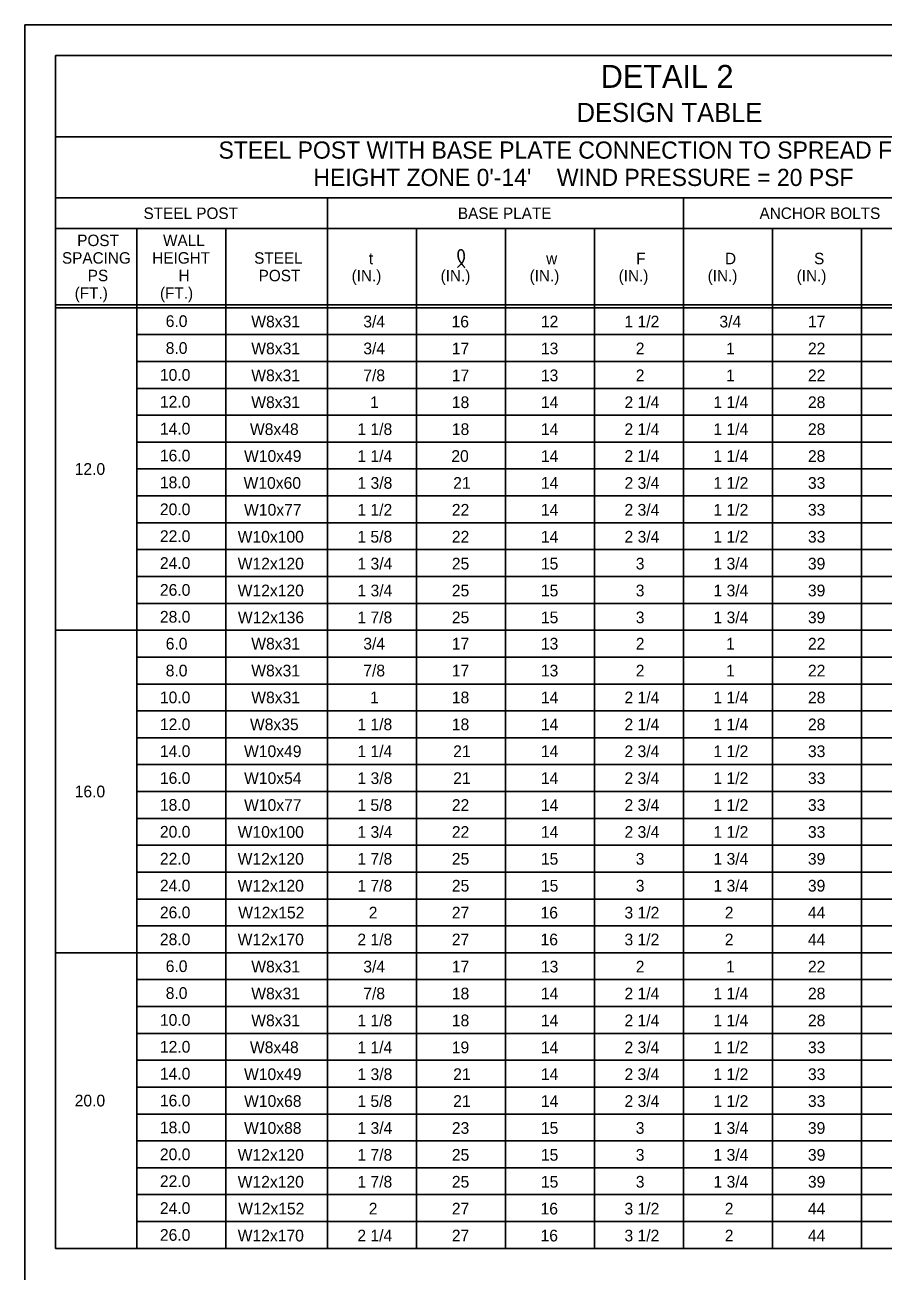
# Model space of a CAD drawing. Extents: x 3475 to 6558, y -3780 to 1166.
# Drawn here: x 4642.3 to 4867.3, y -957.7 to -631.3 of the extents above; entities that cross this region are included whole.
import ezdxf

# ---------------------------------------------------------------- set-up
doc = ezdxf.new("R2010")
doc.units = 0
doc.layers.add('1', color=7, linetype='Continuous')
doc.layers.add('2', color=7, linetype='Continuous')

msp = doc.modelspace()

# ---------------------------------------------------------------- linework, layer by layer
at = {"layer": '1'}
for p, q in [((4650.33, -639.3), (4650.33, -951.79)), ((4981.67, -639.3), (4650.33, -639.3)), ((4981.67, -660.64), (4650.33, -660.64)), ((4650.33, -676.64), (4981.67, -676.64)), ((4721.67, -676.64), (4721.67, -951.79)), ((4815, -676.64), (4815, -951.79)), ((4650.33, -684.64), (4981.67, -684.64)), ((4650.33, -684.64), (4718.34, -684.64)), ((4671.67, -951.79), (4671.67, -684.64)), ((4695, -684.64), (4695, -951.79)), ((4745, -684.64), (4745, -951.79)), ((4768.34, -684.64), (4768.34, -951.79)), ((4791.67, -684.64), (4791.67, -951.79)), ((4838.34, -684.64), (4838.34, -951.79)), ((4861.67, -684.64), (4861.67, -951.79)), ((4650.33, -704.64), (4981.67, -704.64)), ((4650.33, -705.39), (4981.67, -705.39)), ((4671.67, -712.43), (4981.67, -712.43)), ((4671.67, -719.47), (4981.67, -719.47)), ((4671.67, -726.51), (4981.67, -726.51)), ((4671.67, -733.55), (4981.67, -733.55)), ((4671.67, -740.59), (4981.67, -740.59)), ((4671.67, -747.63), (4981.67, -747.63)), ((4671.67, -754.67), (4981.67, -754.67)), ((4671.67, -761.71), (4981.67, -761.71)), ((4671.67, -768.75), (4981.67, -768.75)), ((4671.67, -775.79), (4981.67, -775.79)), ((4671.67, -782.83), (4981.67, -782.83)), ((4650.33, -789.87), (4981.67, -789.87)), ((4671.67, -796.91), (4981.67, -796.91)), ((4671.67, -803.95), (4981.67, -803.95)), ((4671.67, -810.99), (4981.67, -810.99)), ((4671.67, -818.03), (4981.67, -818.03)), ((4671.67, -825.07), (4981.67, -825.07)), ((4671.67, -832.11), (4981.67, -832.11)), ((4671.67, -839.15), (4981.67, -839.15)), ((4671.67, -846.19), (4981.67, -846.19)), ((4671.67, -853.23), (4981.67, -853.23)), ((4671.67, -860.27), (4981.67, -860.27)), ((4671.67, -867.31), (4981.67, -867.31)), ((4650.33, -874.35), (4981.67, -874.35)), ((4671.67, -881.39), (4981.67, -881.39)), ((4671.67, -888.43), (4981.67, -888.43)), ((4671.67, -895.47), (4981.67, -895.47)), ((4671.67, -902.51), (4981.67, -902.51)), ((4671.67, -909.55), (4981.67, -909.55)), ((4671.67, -916.59), (4981.67, -916.59)), ((4671.67, -923.63), (4981.67, -923.63)), ((4671.67, -930.67), (4981.67, -930.67)), ((4671.67, -937.71), (4981.67, -937.71)), ((4671.67, -944.75), (4981.67, -944.75)), ((4650.33, -951.79), (4981.67, -951.79))]:
    msp.add_line(p, q, dxfattribs=at)
msp.add_spline([(4755.73, -694.81), (4755.93, -694.64), (4756.05, -694.51), (4756.26, -694.31), (4756.41, -694.14), (4756.69, -693.94), (4756.89, -693.68), (4757.07, -693.49), (4757.19, -693.26), (4757.3, -693), (4757.37, -692.77), (4757.46, -692.54), (4757.48, -692.35), (4757.52, -692.1), (4757.53, -691.88), (4757.52, -691.63), (4757.47, -691.38), (4757.42, -691.14), (4757.36, -690.91), (4757.27, -690.68), (4757.2, -690.54), (4757.11, -690.44), (4757.01, -690.35), (4756.91, -690.26), (4756.8, -690.2), (4756.72, -690.18), (4756.55, -690.18), (4756.45, -690.2), (4756.31, -690.26), (4756.21, -690.34), (4756.15, -690.42), (4756.09, -690.54), (4756.01, -690.66), (4755.98, -690.8), (4755.94, -690.91), (4755.91, -691.15), (4755.88, -691.32), (4755.91, -691.51), (4755.91, -691.71), (4755.94, -691.98), (4755.97, -692.22), (4756, -692.38), (4756.08, -692.6), (4756.17, -692.83), (4756.27, -693.03), (4756.37, -693.22), (4756.49, -693.45), (4756.68, -693.63), (4756.8, -693.84), (4756.94, -694), (4757.05, -694.18), (4757.19, -694.35), (4757.32, -694.52), (4757.43, -694.63), (4757.54, -694.76), (4757.65, -694.93)], degree=3, dxfattribs=at)
at = {"layer": '2'}
for p, q in [((4642.34, -1195.31), (4642.34, -631.31)), ((4642.34, -631.31), (5428.34, -631.31))]:
    msp.add_line(p, q, dxfattribs=at)

# ---------------------------------------------------------------- texts
at = {"layer": '1'}
for s, height, p in [('DETAIL 2', 6, (4793.3, -647.79)), ('DESIGN TABLE', 5.0001, (4786.97, -656.74)), ('STEEL POST WITH BASE PLATE CONNECTION TO SPREAD FOOTING', 4.5001, (4693.1, -666.34)), ("HEIGHT ZONE 0'-14'    WIND PRESSURE = 20 PSF", 4.5001, (4717.96, -673.5)), ('STEEL POST', 3, (4673.44, -682.14)), ('BASE PLATE', 3, (4755.84, -682.14)), ('ANCHOR BOLTS', 3, (4834.91, -682.14)), ('POST', 3, (4656.06, -689.24)), ('WALL', 3, (4678.55, -689.24)), ('SPACING', 3, (4652.06, -693.84)), ('HEIGHT', 3, (4675.72, -693.84)), ('STEEL', 3, (4702.44, -693.86)), ('t', 3, (4732.5, -694)), ('w', 3, (4778.98, -694)), ('F', 3, (4802.59, -694)), ('D', 3, (4825.87, -694)), ('S', 3, (4849.21, -694)), ('PS', 3, (4658.82, -698.44)), ('H', 3, (4682.6, -698.44)), ('POST', 3, (4703.61, -698.46)), ('(IN.)', 3, (4727.98, -698.5)), ('(IN.)', 3, (4751.31, -698.5)), ('(IN.)', 3, (4774.64, -698.5)), ('(IN.)', 3, (4797.98, -698.5)), ('(IN.)', 3, (4821.31, -698.5)), ('(IN.)', 3, (4844.64, -698.5)), ('(FT.)', 3, (4655.39, -703.04)), ('(FT.)', 3, (4677.75, -703.04)), ('6.0', 3.07, (4679.25, -710.44)), ('W8x31', 3.07, (4701.68, -710.55)), ('3/4', 3.07, (4731.05, -710.55)), ('16', 3.07, (4754.18, -710.55)), ('12', 3.07, (4777.6, -710.55)), ('1 1/2', 3.07, (4799.51, -710.55)), ('3/4', 3.07, (4824.39, -710.55)), ('17', 3.07, (4847.6, -710.55)), ('8.0', 3.07, (4679.25, -717.48)), ('W8x31', 3.07, (4701.68, -717.59)), ('3/4', 3.07, (4731.05, -717.59)), ('17', 3.07, (4754.26, -717.59)), ('13', 3.07, (4777.6, -717.59)), ('2', 3.07, (4802.47, -717.59)), ('1', 3.07, (4826.15, -717.59)), ('22', 3.07, (4847.6, -717.59)), ('10.0', 3.07, (4677.73, -724.52)), ('W8x31', 3.07, (4701.68, -724.64)), ('7/8', 3.07, (4731.04, -724.64)), ('17', 3.07, (4754.26, -724.64)), ('13', 3.07, (4777.6, -724.64)), ('2', 3.07, (4802.47, -724.64)), ('1', 3.07, (4826.15, -724.64)), ('22', 3.07, (4847.6, -724.64)), ('12.0', 3.07, (4677.73, -731.56)), ('W8x31', 3.07, (4701.68, -731.68)), ('1', 3.07, (4732.82, -731.68)), ('18', 3.07, (4754.26, -731.68)), ('14', 3.07, (4777.6, -731.68)), ('2 1/4', 3.07, (4799.51, -731.68)), ('1 1/4', 3.07, (4822.84, -731.68)), ('28', 3.07, (4847.6, -731.68)), ('14.0', 3.07, (4677.73, -738.6)), ('W8x48', 3.07, (4701.33, -738.73)), ('1 1/8', 3.07, (4729.5, -738.73)), ('18', 3.07, (4754.26, -738.73)), ('14', 3.07, (4777.6, -738.73)), ('2 1/4', 3.07, (4799.51, -738.73)), ('1 1/4', 3.07, (4822.84, -738.73)), ('28', 3.07, (4847.6, -738.73)), ('16.0', 3.07, (4677.73, -745.64)), ('W10x49', 3.07, (4699.78, -745.77)), ('1 1/4', 3.07, (4729.5, -745.77)), ('20', 3.07, (4754.13, -745.77)), ('14', 3.07, (4777.6, -745.77)), ('2 1/4', 3.07, (4799.51, -745.77)), ('1 1/4', 3.07, (4822.84, -745.77)), ('28', 3.07, (4847.6, -745.77)), ('12.0', 3.07, (4655.39, -749.16)), ('18.0', 3.07, (4677.73, -752.68)), ('W10x60', 3.07, (4699.66, -752.82)), ('1 3/8', 3.07, (4729.52, -752.82)), ('21', 3.07, (4754.61, -752.82)), ('14', 3.07, (4777.6, -752.82)), ('2 3/4', 3.07, (4799.52, -752.82)), ('1 1/2', 3.07, (4822.84, -752.82)), ('33', 3.07, (4847.6, -752.82)), ('20.0', 3.07, (4677.73, -759.72)), ('W10x77', 3.07, (4699.79, -759.86)), ('1 1/2', 3.07, (4729.5, -759.86)), ('22', 3.07, (4754.26, -759.86)), ('14', 3.07, (4777.6, -759.86)), ('2 3/4', 3.07, (4799.52, -759.86)), ('1 1/2', 3.07, (4822.84, -759.86)), ('33', 3.07, (4847.6, -759.86)), ('22.0', 3.07, (4677.73, -766.76)), ('W10x100', 3.07, (4698.12, -766.91)), ('1 5/8', 3.07, (4729.49, -766.91)), ('22', 3.07, (4754.26, -766.91)), ('2 3/4', 3.07, (4799.52, -766.91)), ('1 1/2', 3.07, (4822.84, -766.91)), ('33', 3.07, (4847.6, -766.91)), ('14', 3.07, (4777.6, -766.91)), ('24.0', 3.07, (4677.73, -773.8)), ('W12x120', 3.07, (4698.12, -773.95)), ('1 3/4', 3.07, (4729.52, -773.95)), ('25', 3.07, (4754.26, -773.95)), ('15', 3.07, (4777.6, -773.95)), ('3', 3.07, (4802.47, -773.95)), ('1 3/4', 3.07, (4822.85, -773.95)), ('39', 3.07, (4847.59, -773.95)), ('26.0', 3.07, (4677.73, -780.84)), ('W12x120', 3.07, (4698.12, -780.99)), ('1 3/4', 3.07, (4729.52, -780.99)), ('25', 3.07, (4754.26, -780.99)), ('15', 3.07, (4777.6, -780.99)), ('3', 3.07, (4802.47, -780.99)), ('1 3/4', 3.07, (4822.85, -780.99)), ('39', 3.07, (4847.59, -780.99)), ('28.0', 3.07, (4677.73, -787.88)), ('W12x136', 3.07, (4698.17, -788.04)), ('1 7/8', 3.07, (4729.5, -788.04)), ('25', 3.07, (4754.26, -788.04)), ('15', 3.07, (4777.6, -788.04)), ('3', 3.07, (4802.47, -788.04)), ('1 3/4', 3.07, (4822.85, -788.04)), ('39', 3.07, (4847.59, -788.04)), ('6.0', 3.07, (4679.25, -794.92)), ('W8x31', 3.07, (4701.68, -794.92)), ('3/4', 3.07, (4731.05, -794.92)), ('17', 3.07, (4754.26, -794.92)), ('13', 3.07, (4777.6, -794.92)), ('2', 3.07, (4802.47, -794.92)), ('1', 3.07, (4826.15, -794.92)), ('22', 3.07, (4847.6, -794.92)), ('8.0', 3.07, (4679.25, -801.96)), ('W8x31', 3.07, (4701.68, -801.97)), ('7/8', 3.07, (4731.04, -801.97)), ('17', 3.07, (4754.26, -801.97)), ('13', 3.07, (4777.6, -801.97)), ('2', 3.07, (4802.47, -801.97)), ('1', 3.07, (4826.15, -801.97)), ('22', 3.07, (4847.6, -801.97)), ('10.0', 3.07, (4677.73, -809)), ('W8x31', 3.07, (4701.68, -809.01)), ('1', 3.07, (4732.82, -809.01)), ('18', 3.07, (4754.26, -809.01)), ('14', 3.07, (4777.6, -809.01)), ('2 1/4', 3.07, (4799.51, -809.01)), ('1 1/4', 3.07, (4822.84, -809.01)), ('28', 3.07, (4847.6, -809.01)), ('12.0', 3.07, (4677.73, -816.04)), ('W8x35', 3.07, (4701.33, -816.06)), ('1 1/8', 3.07, (4729.5, -816.06)), ('18', 3.07, (4754.26, -816.06)), ('14', 3.07, (4777.6, -816.06)), ('2 1/4', 3.07, (4799.51, -816.06)), ('1 1/4', 3.07, (4822.84, -816.06)), ('28', 3.07, (4847.6, -816.06)), ('14.0', 3.07, (4677.73, -823.08)), ('W10x49', 3.07, (4699.78, -823.1)), ('1 1/4', 3.07, (4729.5, -823.1)), ('21', 3.07, (4754.61, -823.1)), ('14', 3.07, (4777.6, -823.1)), ('2 3/4', 3.07, (4799.52, -823.1)), ('1 1/2', 3.07, (4822.84, -823.1)), ('33', 3.07, (4847.6, -823.1)), ('16.0', 3.07, (4677.73, -830.12)), ('W10x54', 3.07, (4699.79, -830.15)), ('1 3/8', 3.07, (4729.52, -830.15)), ('21', 3.07, (4754.61, -830.15)), ('14', 3.07, (4777.6, -830.15)), ('2 3/4', 3.07, (4799.52, -830.15)), ('1 1/2', 3.07, (4822.84, -830.15)), ('33', 3.07, (4847.6, -830.15)), ('16.0', 3.07, (4655.39, -833.64)), ('18.0', 3.07, (4677.73, -837.16)), ('W10x77', 3.07, (4699.79, -837.19)), ('1 5/8', 3.07, (4729.49, -837.19)), ('22', 3.07, (4754.26, -837.19)), ('14', 3.07, (4777.6, -837.19)), ('2 3/4', 3.07, (4799.52, -837.19)), ('1 1/2', 3.07, (4822.84, -837.19)), ('33', 3.07, (4847.6, -837.19)), ('20.0', 3.07, (4677.73, -844.2)), ('W10x100', 3.07, (4698.12, -844.24)), ('1 3/4', 3.07, (4729.52, -844.24)), ('22', 3.07, (4754.26, -844.24)), ('14', 3.07, (4777.6, -844.24)), ('2 3/4', 3.07, (4799.52, -844.24)), ('1 1/2', 3.07, (4822.84, -844.24)), ('33', 3.07, (4847.6, -844.24)), ('22.0', 3.07, (4677.73, -851.24)), ('W12x120', 3.07, (4698.12, -851.28)), ('1 7/8', 3.07, (4729.5, -851.28)), ('25', 3.07, (4754.26, -851.28)), ('15', 3.07, (4777.6, -851.28)), ('3', 3.07, (4802.47, -851.28)), ('1 3/4', 3.07, (4822.85, -851.28)), ('39', 3.07, (4847.59, -851.28)), ('24.0', 3.07, (4677.73, -858.28)), ('W12x120', 3.07, (4698.12, -858.32)), ('1 7/8', 3.07, (4729.5, -858.32)), ('25', 3.07, (4754.26, -858.32)), ('3', 3.07, (4802.47, -858.32)), ('1 3/4', 3.07, (4822.85, -858.32)), ('39', 3.07, (4847.59, -858.32)), ('15', 3.07, (4777.6, -858.32)), ('26.0', 3.07, (4677.73, -865.32)), ('W12x152', 3.07, (4698.26, -865.37)), ('2', 3.07, (4732.47, -865.37)), ('27', 3.07, (4754.26, -865.37)), ('16', 3.07, (4777.51, -865.37)), ('3 1/2', 3.07, (4799.51, -865.37)), ('2', 3.07, (4825.8, -865.37)), ('44', 3.07, (4847.6, -865.37)), ('28.0', 3.07, (4677.73, -872.36)), ('W12x170', 3.07, (4698.12, -872.41)), ('2 1/8', 3.07, (4729.5, -872.41)), ('27', 3.07, (4754.26, -872.41)), ('16', 3.07, (4777.51, -872.41)), ('3 1/2', 3.07, (4799.51, -872.41)), ('2', 3.07, (4825.8, -872.41)), ('44', 3.07, (4847.6, -872.41)), ('6.0', 3.07, (4679.25, -879.4)), ('W8x31', 3.07, (4701.68, -879.51)), ('3/4', 3.07, (4731.05, -879.51)), ('17', 3.07, (4754.26, -879.51)), ('13', 3.07, (4777.6, -879.51)), ('2', 3.07, (4802.47, -879.51)), ('1', 3.07, (4826.15, -879.51)), ('22', 3.07, (4847.6, -879.51)), ('8.0', 3.07, (4679.25, -886.44)), ('W8x31', 3.07, (4701.68, -886.56)), ('7/8', 3.07, (4731.04, -886.56)), ('18', 3.07, (4754.26, -886.56)), ('14', 3.07, (4777.6, -886.56)), ('2 1/4', 3.07, (4799.51, -886.56)), ('1 1/4', 3.07, (4822.84, -886.56)), ('28', 3.07, (4847.6, -886.56)), ('10.0', 3.07, (4677.73, -893.48)), ('W8x31', 3.07, (4701.68, -893.6)), ('1 1/8', 3.07, (4729.5, -893.6)), ('18', 3.07, (4754.26, -893.6)), ('14', 3.07, (4777.6, -893.6)), ('2 1/4', 3.07, (4799.51, -893.6)), ('1 1/4', 3.07, (4822.84, -893.6)), ('28', 3.07, (4847.6, -893.6)), ('12.0', 3.07, (4677.73, -900.52)), ('W8x48', 3.07, (4701.33, -900.65)), ('1 1/4', 3.07, (4729.5, -900.65)), ('19', 3.07, (4754.25, -900.65)), ('14', 3.07, (4777.6, -900.65)), ('2 3/4', 3.07, (4799.52, -900.65)), ('1 1/2', 3.07, (4822.84, -900.65)), ('33', 3.07, (4847.6, -900.65)), ('14.0', 3.07, (4677.73, -907.56)), ('W10x49', 3.07, (4699.78, -907.69)), ('1 3/8', 3.07, (4729.52, -907.69)), ('21', 3.07, (4754.61, -907.69)), ('14', 3.07, (4777.6, -907.69)), ('2 3/4', 3.07, (4799.52, -907.69)), ('1 1/2', 3.07, (4822.84, -907.69)), ('33', 3.07, (4847.6, -907.69)), ('20.0', 3.07, (4655.39, -914.6)), ('16.0', 3.07, (4677.73, -914.6)), ('W10x68', 3.07, (4699.79, -914.73)), ('1 5/8', 3.07, (4729.49, -914.73)), ('21', 3.07, (4754.61, -914.73)), ('14', 3.07, (4777.6, -914.73)), ('2 3/4', 3.07, (4799.52, -914.73)), ('1 1/2', 3.07, (4822.84, -914.73)), ('33', 3.07, (4847.6, -914.73)), ('18.0', 3.07, (4677.73, -921.64)), ('W10x88', 3.07, (4699.79, -921.78)), ('1 3/4', 3.07, (4729.52, -921.78)), ('23', 3.07, (4754.26, -921.78)), ('15', 3.07, (4777.6, -921.78)), ('3', 3.07, (4802.47, -921.78)), ('1 3/4', 3.07, (4822.85, -921.78)), ('39', 3.07, (4847.59, -921.78)), ('20.0', 3.07, (4677.73, -928.68)), ('W12x120', 3.07, (4698.12, -928.82)), ('1 7/8', 3.07, (4729.5, -928.82)), ('25', 3.07, (4754.26, -928.82)), ('15', 3.07, (4777.6, -928.82)), ('3', 3.07, (4802.47, -928.82)), ('1 3/4', 3.07, (4822.85, -928.82)), ('39', 3.07, (4847.59, -928.82)), ('22.0', 3.07, (4677.73, -935.72)), ('W12x120', 3.07, (4698.12, -935.87)), ('1 7/8', 3.07, (4729.5, -935.87)), ('25', 3.07, (4754.26, -935.87)), ('15', 3.07, (4777.6, -935.87)), ('3', 3.07, (4802.47, -935.87)), ('1 3/4', 3.07, (4822.85, -935.87)), ('39', 3.07, (4847.59, -935.87)), ('24.0', 3.07, (4677.73, -942.76)), ('W12x152', 3.07, (4698.26, -942.91)), ('2', 3.07, (4732.47, -942.91)), ('27', 3.07, (4754.26, -942.91)), ('16', 3.07, (4777.51, -942.91)), ('3 1/2', 3.07, (4799.51, -942.91)), ('2', 3.07, (4825.8, -942.91)), ('44', 3.07, (4847.6, -942.91)), ('26.0', 3.07, (4677.73, -949.8)), ('W12x170', 3.07, (4698.12, -949.96)), ('2 1/4', 3.07, (4729.5, -949.96)), ('27', 3.07, (4754.26, -949.96)), ('16', 3.07, (4777.51, -949.96)), ('3 1/2', 3.07, (4799.51, -949.96)), ('2', 3.07, (4825.8, -949.96)), ('44', 3.07, (4847.6, -949.96))]:
    msp.add_text(s, height=height, dxfattribs=at).set_placement(p)

doc.saveas('drawing.dxf')
